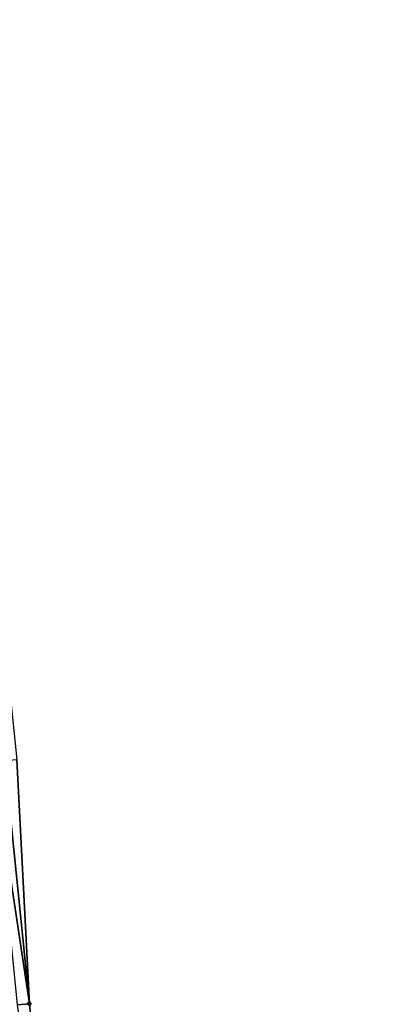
# Model space of a CAD drawing. Header units: feet. Extents: x 2010743 to 2022806, y 818705 to 837694.
# Tile 481 of 531: x 2011354 to 2011384, y 835671 to 835753. Entities that reach past the tile are written whole.
import ezdxf

# ---------------------------------------------------------------- set-up
doc = ezdxf.new("R2010")
doc.units = ezdxf.units.FT
doc.header["$MEASUREMENT"] = 0
doc.layers.add('I-77-MM17-21_NB-Surface-Border', color=7, linetype='Continuous')
doc.layers.add('I-77-MM17-21_NB-Surface-TIN', color=7, linetype='Continuous')
doc.layers.add('Road Shots', color=141, linetype='Continuous', lineweight=100)

msp = doc.modelspace()

# ---------------------------------------------------------------- linework, layer by layer
at = {"layer": 'I-77-MM17-21_NB-Surface-Border', "color": 3, "linetype": 'Continuous', "lineweight": -3}
msp.add_polyline3d([(2011337.942, 835810.663, 326.148), (2011341.103, 835790.892, 325.791), (2011344.263, 835771.123, 325.366), (2011347.384, 835751.204, 324.943), (2011349.444, 835731.314, 324.584), (2011351.505, 835711.424, 324.233), (2011353.565, 835691.533, 323.866), (2011354.596, 835671.418, 323.548), (2011356.567, 835651.518, 323.201), (2011357.543, 835631.519, 322.887), (2011358.519, 835611.521, 322.572), (2011361.481, 835591.707, 322.163), (2011363.441, 835571.806, 321.817), (2011364.406, 835551.807, 321.502), (2011368.357, 835532.104, 321.056), (2011370.284, 835512.093, 320.695), (2011373.158, 835492.279, 320.306), (2011375.037, 835472.37, 319.952), (2011376.915, 835452.462, 319.6), (2011378.748, 835432.392, 319.251), (2011379.514, 835412.384, 318.95), (2011380.281, 835392.376, 318.636), (2011380.052, 835372.28, 318.349), (2011383.785, 835352.46, 317.933)], dxfattribs=at)
at = {"layer": 'I-77-MM17-21_NB-Surface-TIN', "color": 128, "linetype": 'Continuous', "lineweight": -3}
for points in [[(2011354.596, 835671.418, 323.548), (2011352.571, 835691.43, 323.913), (2011351.576, 835691.326, 323.951)], [(2011353.601, 835671.318, 323.593), (2011354.596, 835671.418, 323.548), (2011351.576, 835691.326, 323.951)], [(2011354.596, 835671.418, 323.548), (2011353.565, 835691.533, 323.866), (2011352.571, 835691.43, 323.913)], [(2011356.567, 835651.518, 323.201), (2011354.596, 835671.418, 323.548), (2011353.601, 835671.318, 323.593)]]:
    msp.add_3dface(points, dxfattribs=at)
at = {"layer": 'Road Shots', "lineweight": 100}
msp.add_point((2011354.596, 835671.418, 323.548), dxfattribs=at)

doc.saveas('drawing.dxf')
